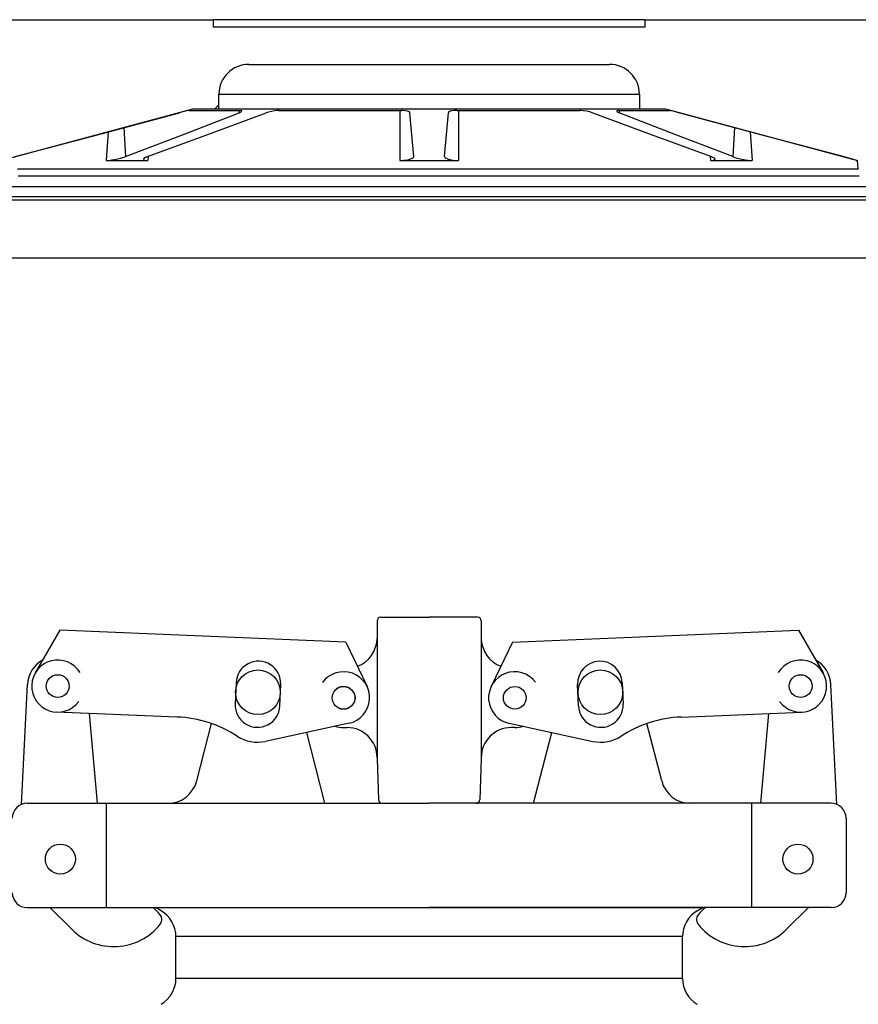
# Model space of a CAD drawing. Extents: x -169 to 6736, y -208 to 3022.
# Tile 289 of 656: x 1597.48 to 1604.52, y 977.75 to 986.02. Entities that reach past the tile are written whole.
import ezdxf

# ---------------------------------------------------------------- set-up
doc = ezdxf.new("R2010")
doc.units = 0
doc.header["$MEASUREMENT"] = 0
doc.header["$PDSIZE"] = 1
doc.layers.get('DEFPOINTS').update_dxf_attribs({"linetype": 'CONTINUOUS'})
for name, color, linetype in [('DIM', 3, 'CONTINUOUS'), ('FILL-CAP', 1, 'CONTINUOUS'), ('FREEZE-LINES', 8, 'CONTINUOUS'), ('SPILL-BUCKET', 1, 'CONTINUOUS'), ('SWIVEL-ADAPTOR', 1, 'CONTINUOUS')]:
    doc.layers.add(name, color=color, linetype=linetype)
doc.styles.add('SIMPLEX', font='simplex')
doc.dimstyles.new('DIM64', dxfattribs={"dimscale": 64, "dimtxt": 0.09375, "dimasz": 0.09375, "dimexe": 0.0625, "dimexo": 0.0625, "dimgap": 0.046875, "dimtad": 1, "dimdec": 4, "dimzin": 3, "dimdsep": 46, "dimlunit": 4, "dimtxsty": 'SIMPLEX', "dimcen": 0, "dimclrd": 256, "dimclre": 256, "dimclrt": 256, "dimadec": 0, "dimazin": 0, "dimtfac": 1, "dimtdec": 4, "dimtmove": 0, "dimatfit": 3, "dimfxl": 1, "dimfrac": 2, "dimtolj": 1, "dimtzin": 0, "dimarcsym": 0})

# ---------------------------------------------------------------- blocks, each defined once
blk = doc.blocks.new('*D109')
at = {"layer": 'DEFPOINTS', "color": 0, "transparency": 16777216}
for p in [(1368.5861, 978.296), (2031.8114, 978.0147), (1368.5861, 700.5233)]:
    blk.add_point(p, dxfattribs=at)
at = {"layer": 'DIM', "lineweight": -2, "transparency": 16777216}
for p, q in [((1368.5861, 974.296), (1368.5861, 696.5233)), ((2031.8114, 974.0147), (2031.8114, 696.5233)), ((2025.8114, 700.5233), (1374.5861, 700.5233))]:
    blk.add_line(p, q, dxfattribs=at)
at = {"layer": 'DIM', "transparency": 16777216}
for points in [[(1374.5861, 701.5233), (1374.5861, 699.5233), (1368.5861, 700.5233)], [(2025.8114, 701.5233), (2025.8114, 699.5233), (2031.8114, 700.5233)]]:
    blk.add_solid(points, dxfattribs=at)
at = {"layer": 'DIM', "transparency": 16777216, "insert": (1700.1988, 708.0947), "char_height": 6, "attachment_point": 5, "style": 'SIMPLEX'}
blk.add_mtext('\\A1;55\'-3 1/4" (F.V. TANK SLAB)', dxfattribs=at)

msp = doc.modelspace()

# ---------------------------------------------------------------- linework, layer by layer
at = {"layer": 'FILL-CAP', "linetype": 'Continuous'}
for p, q in [((1600.5152, 981.0008), (1600.92145, 981.0008)), ((1601.3277, 981.0008), (1600.92145, 981.0008)), ((1600.48395, 980.96955), (1600.48395, 980.8238)), ((1601.35895, 980.96955), (1601.35895, 980.8238)), ((1597.82288, 980.89067), (1597.61453, 980.53224)), ((1600.22211, 980.79219), (1597.82288, 980.89067)), ((1600.48395, 980.8238), (1600.48395, 979.8238)), ((1601.35895, 980.8238), (1601.35895, 979.8133)), ((1601.6208, 980.79219), (1604.02003, 980.89067)), ((1604.02003, 980.89067), (1604.22838, 980.53224)), ((1600.22211, 980.79219), (1600.40038, 980.4179)), ((1601.6208, 980.79219), (1601.44253, 980.4179)), ((1597.49873, 979.42883), (1597.54974, 980.43571)), ((1599.30084, 980.45094), (1599.29345, 980.27109)), ((1599.66814, 980.25571), (1599.67552, 980.43556)), ((1602.17477, 980.25571), (1602.16739, 980.43556)), ((1602.54207, 980.45094), (1602.54945, 980.27109)), ((1604.34418, 979.42883), (1604.29317, 980.43571)), ((1598.8073, 980.16218), (1597.79468, 980.20375)), ((1598.1364, 979.4383), (1598.07052, 980.19242)), ((1603.03561, 980.16218), (1604.04823, 980.20375)), ((1603.70651, 979.4383), (1603.77239, 980.19242)), ((1598.96999, 979.62606), (1599.09383, 980.10786)), ((1600.24903, 980.11001), (1599.54661, 979.95842)), ((1600.20295, 980.0738), (1600.23395, 980.0738)), ((1601.59388, 980.11001), (1602.29629, 979.95842)), ((1601.63995, 980.0738), (1601.60895, 980.0738)), ((1602.87292, 979.62606), (1602.74907, 980.10786)), ((1600.04599, 979.43906), (1599.89326, 980.03323)), ((1601.79692, 979.43906), (1601.94965, 980.03323)), ((1600.48395, 979.8238), (1600.48395, 979.8133)), ((1601.35895, 979.8238), (1601.35895, 979.8133)), ((1600.48395, 979.8133), (1600.496, 979.46846)), ((1601.35895, 979.8133), (1601.34691, 979.46846)), ((1597.54645, 979.4383), (1598.72786, 979.4383)), ((1598.21395, 978.5633), (1598.21395, 979.4383)), ((1598.72786, 979.4383), (1600.92145, 979.4383)), ((1603.11505, 979.4383), (1600.92145, 979.4383)), ((1604.29645, 979.4383), (1603.11505, 979.4383)), ((1603.62895, 978.5633), (1603.62895, 979.4383)), ((1604.42145, 979.3133), (1604.42145, 978.6883)), ((1597.54645, 978.5633), (1600.92145, 978.5633)), ((1597.73862, 978.5633), (1597.92148, 978.38118)), ((1604.29645, 978.5633), (1600.92145, 978.5633)), ((1604.10428, 978.5633), (1603.92143, 978.38118))]:
    msp.add_line(p, q, dxfattribs=at)
at = {"layer": 'FILL-CAP', "color": 7, "linetype": 'Continuous'}
for centre, radius in [((1597.80365, 980.42231), 0.0955), ((1599.48395, 980.3703), 0.1875), ((1602.35895, 980.3703), 0.1875), ((1604.03926, 980.42231), 0.0955), ((1600.20295, 980.3238), 0.0955), ((1601.63995, 980.3238), 0.0955), ((1597.82595, 978.9703), 0.126), ((1604.01695, 978.9703), 0.126)]:
    msp.add_circle(centre, radius, dxfattribs=at)
at = {"layer": 'FILL-CAP', "linetype": 'Continuous'}
msp.add_circle((1600.20295, 980.3238), 0.096, dxfattribs=at)
for centre, radius, start, end in [((1600.5152, 980.96955), 0.03125, 90, 180), ((1601.3277, 980.96955), 0.03125, 0, 90), ((1600.23395, 980.8238), 0.25, 289.892293, 0), ((1601.60895, 980.8238), 0.25, 180, 250.107707), ((1597.79942, 980.42306), 0.25, 119.01975, 177.100106), ((1597.80373, 980.42231), 0.2188, 31.207475, 324.090131), ((1604.03918, 980.42231), 0.2188, 215.909869, 148.792525), ((1604.04349, 980.42306), 0.25, 2.899894, 60.98025), ((1600.20295, 980.3238), 0.2187, 281.860503, 144.076614), ((1601.63871, 980.32373), 0.2187, 36.599886, 258.815997), ((1598.76629, 979.16302), 1, 57.003012, 87.64961), ((1603.07662, 979.16302), 1, 92.35039, 122.996988), ((1600.20295, 980.3238), 0.25, 253.199633, 269.999877), ((1600.23395, 979.8238), 0.25, 0, 90), ((1601.60895, 979.8238), 0.25, 90, 180), ((1601.63995, 980.3238), 0.25, 270.000123, 286.800367), ((1599.4808, 980.2634), 0.312, 237.003012, 282.178318), ((1602.36211, 980.2634), 0.312, 257.821682, 302.996988), ((1598.72786, 979.6883), 0.25, 270, 345.58427), ((1603.11505, 979.6883), 0.25, 194.41573, 270), ((1597.54645, 979.3133), 0.125, 90, 180), ((1600.52723, 979.46955), 0.03125, 182, 270), ((1601.31568, 979.46955), 0.03125, 270, 358), ((1604.29645, 979.3133), 0.125, 0, 90), ((1597.54645, 978.6883), 0.125, 180, 270), ((1604.29645, 978.6883), 0.125, 270, 0), ((1598.28453, 978.17654), 0.5, 40.753152, 50.670514), ((1598.61595, 978.46214), 0.0625, 321.339848, 40.753152), ((1603.22696, 978.46214), 0.0625, 139.246848, 218.660152), ((1603.55838, 978.17654), 0.5, 129.329486, 139.246848), ((1598.27432, 978.73545), 0.5, 225.115836, 321.339848), ((1603.56859, 978.73545), 0.5, 218.660152, 314.884164)]:
    msp.add_arc(centre, radius, start, end, dxfattribs=at)
at = {"layer": 'FILL-CAP', "color": 1, "linetype": 'Continuous'}
for centre, start, end in [((1599.48818, 980.44325), 357.64961, 177.64961), ((1602.35473, 980.44325), 2.35039, 182.35039), ((1599.4808, 980.2634), 177.64961, 357.649627), ((1602.36211, 980.2634), 182.350373, 2.35039)]:
    msp.add_arc(centre, 0.1875, start, end, dxfattribs=at)
at = {"layer": 'FREEZE-LINES', "linetype": 'Continuous'}
msp.add_line((1931.94521, 984.01471), (1465.78697, 984.01471), dxfattribs=at)
at = {"layer": 'SPILL-BUCKET', "linetype": 'Continuous'}
for p, q in [((1594.92555, 986.0156), (1599.11019, 986.0156)), ((1599.11019, 985.95314), (1599.11019, 986.0156)), ((1599.11607, 986.0156), (1599.11019, 986.0156)), ((1602.73272, 985.95314), (1599.11019, 985.95314)), ((1599.13365, 986.0156), (1599.11607, 986.0156)), ((1599.16283, 986.0156), (1599.13365, 986.0156)), ((1599.20341, 986.0156), (1599.16283, 986.0156)), ((1599.25513, 986.0156), (1599.20341, 986.0156)), ((1599.31766, 986.0156), (1599.25513, 986.0156)), ((1599.39059, 986.0156), (1599.31766, 986.0156)), ((1599.47345, 986.0156), (1599.39059, 986.0156)), ((1599.56571, 986.0156), (1599.47345, 986.0156)), ((1599.66675, 986.0156), (1599.56571, 986.0156)), ((1599.77593, 986.0156), (1599.66675, 986.0156)), ((1599.89254, 986.0156), (1599.77593, 986.0156)), ((1600.01582, 986.0156), (1599.89254, 986.0156)), ((1600.14498, 986.0156), (1600.01582, 986.0156)), ((1600.27917, 986.0156), (1600.14498, 986.0156)), ((1600.41753, 986.0156), (1600.27917, 986.0156)), ((1600.55916, 986.0156), (1600.41753, 986.0156)), ((1600.70313, 986.0156), (1600.55916, 986.0156)), ((1600.84852, 986.0156), (1600.70313, 986.0156)), ((1600.99439, 986.0156), (1600.84852, 986.0156)), ((1601.13978, 986.0156), (1600.99439, 986.0156)), ((1601.28375, 986.0156), (1601.13978, 986.0156)), ((1601.42538, 986.0156), (1601.28375, 986.0156)), ((1601.56374, 986.0156), (1601.42538, 986.0156)), ((1601.69793, 986.0156), (1601.56374, 986.0156)), ((1601.82709, 986.0156), (1601.69793, 986.0156)), ((1601.95037, 986.0156), (1601.82709, 986.0156)), ((1602.06698, 986.0156), (1601.95037, 986.0156)), ((1602.17616, 986.0156), (1602.06698, 986.0156)), ((1602.2772, 986.0156), (1602.17616, 986.0156)), ((1602.36946, 986.0156), (1602.2772, 986.0156)), ((1602.45232, 986.0156), (1602.36946, 986.0156)), ((1602.52525, 986.0156), (1602.45232, 986.0156)), ((1602.58778, 986.0156), (1602.52525, 986.0156)), ((1602.6395, 986.0156), (1602.58778, 986.0156)), ((1602.68008, 986.0156), (1602.6395, 986.0156)), ((1602.70926, 986.0156), (1602.68008, 986.0156)), ((1602.72684, 986.0156), (1602.70926, 986.0156)), ((1602.73272, 986.0156), (1602.72684, 986.0156)), ((1602.73272, 986.0156), (1602.73272, 985.95314)), ((1602.73272, 986.0156), (1606.91736, 986.0156)), ((1599.40686, 985.64086), (1602.43604, 985.64086)), ((1599.15704, 985.39103), (1599.16306, 985.39103)), ((1599.15704, 985.26611), (1599.15704, 985.39103)), ((1599.16306, 985.39103), (1599.1811, 985.39103)), ((1599.1811, 985.39103), (1599.21103, 985.39103)), ((1599.21103, 985.39103), (1599.25264, 985.39103)), ((1599.25264, 985.39103), (1599.30565, 985.39103)), ((1599.30565, 985.39103), (1599.36969, 985.39103)), ((1599.36969, 985.39103), (1599.44434, 985.39103)), ((1599.44434, 985.39103), (1599.52908, 985.39103)), ((1599.52908, 985.39103), (1599.62333, 985.39103)), ((1599.62333, 985.39103), (1599.72645, 985.39103)), ((1599.72645, 985.39103), (1599.83773, 985.39103)), ((1599.83773, 985.39103), (1599.95641, 985.39103)), ((1599.95641, 985.39103), (1600.08168, 985.39103)), ((1600.08168, 985.39103), (1600.2127, 985.39103)), ((1600.2127, 985.39103), (1600.34855, 985.39103)), ((1600.34855, 985.39103), (1600.48832, 985.39103)), ((1600.48832, 985.39103), (1600.63104, 985.39103)), ((1600.63104, 985.39103), (1600.77575, 985.39103)), ((1600.77575, 985.39103), (1600.92145, 985.39103)), ((1600.92145, 985.39103), (1601.06716, 985.39103)), ((1601.06716, 985.39103), (1601.21187, 985.39103)), ((1601.21187, 985.39103), (1601.35459, 985.39103)), ((1601.35459, 985.39103), (1601.49436, 985.39103)), ((1601.49436, 985.39103), (1601.63021, 985.39103)), ((1601.63021, 985.39103), (1601.76123, 985.39103)), ((1601.76123, 985.39103), (1601.8865, 985.39103)), ((1601.8865, 985.39103), (1602.00518, 985.39103)), ((1602.00518, 985.39103), (1602.11646, 985.39103)), ((1602.11646, 985.39103), (1602.21958, 985.39103)), ((1602.21958, 985.39103), (1602.31383, 985.39103)), ((1602.31383, 985.39103), (1602.39857, 985.39103)), ((1602.39857, 985.39103), (1602.47322, 985.39103)), ((1602.47322, 985.39103), (1602.53726, 985.39103)), ((1602.53726, 985.39103), (1602.59027, 985.39103)), ((1602.59027, 985.39103), (1602.63188, 985.39103)), ((1602.63188, 985.39103), (1602.66181, 985.39103)), ((1602.66181, 985.39103), (1602.67985, 985.39103)), ((1602.67985, 985.39103), (1602.68587, 985.39103)), ((1602.68587, 985.39103), (1602.68587, 985.26611)), ((1599.15704, 985.29966), (1599.12349, 985.26611)), ((1597.32592, 984.83404), (1598.93844, 985.26611)), ((1598.13742, 985.05047), (1598.82719, 985.23465)), ((1598.84064, 985.23821), (1598.82719, 985.23465)), ((1598.86507, 985.24453), (1598.84064, 985.23821)), ((1598.85026, 985.05047), (1599.32661, 985.23465)), ((1598.88475, 985.2494), (1598.86507, 985.24453)), ((1598.89811, 985.2524), (1598.88475, 985.2494)), ((1598.90356, 985.25324), (1598.89811, 985.2524)), ((1598.90356, 985.25324), (1598.92833, 985.25324)), ((1598.92833, 985.25324), (1598.96573, 985.25324)), ((1598.93844, 985.26611), (1599.15704, 985.26611)), ((1598.96573, 985.25324), (1599.01553, 985.25324)), ((1599.01553, 985.25324), (1599.07742, 985.25324)), ((1599.05543, 985.05047), (1599.55457, 985.23465)), ((1599.07742, 985.25324), (1599.151, 985.25324)), ((1599.151, 985.25324), (1599.2358, 985.25324)), ((1599.15704, 985.26611), (1599.16306, 985.26611)), ((1599.16306, 985.26611), (1599.1811, 985.26611)), ((1599.1811, 985.26611), (1599.21103, 985.26611)), ((1599.21103, 985.26611), (1599.25264, 985.26611)), ((1599.2358, 985.25324), (1599.33129, 985.25324)), ((1599.25264, 985.26611), (1599.30565, 985.26611)), ((1599.30565, 985.26611), (1599.36969, 985.26611)), ((1599.32546, 985.25324), (1599.32661, 985.23465)), ((1599.32661, 985.23465), (1599.3403, 985.24085)), ((1599.33561, 985.25314), (1599.33129, 985.25324)), ((1599.34611, 985.25124), (1599.33561, 985.25314)), ((1599.3403, 985.24085), (1599.34794, 985.24698)), ((1599.34794, 985.24698), (1599.34611, 985.25124)), ((1599.36969, 985.26611), (1599.44434, 985.26611)), ((1599.44434, 985.26611), (1599.52908, 985.26611)), ((1599.52908, 985.26611), (1599.62333, 985.26611)), ((1599.57262, 985.24042), (1599.55457, 985.23465)), ((1599.59726, 985.24632), (1599.57262, 985.24042)), ((1599.62269, 985.25061), (1599.59726, 985.24632)), ((1599.64664, 985.25292), (1599.62269, 985.25061)), ((1599.62333, 985.26611), (1599.72645, 985.26611)), ((1599.65788, 985.25324), (1599.64664, 985.25292)), ((1599.65788, 985.25324), (1599.7884, 985.25324)), ((1599.72645, 985.26611), (1599.83773, 985.26611)), ((1599.7884, 985.25324), (1599.9261, 985.25324)), ((1599.83773, 985.26611), (1599.95641, 985.26611)), ((1599.9261, 985.25324), (1600.07011, 985.25324)), ((1599.95641, 985.26611), (1600.08168, 985.26611)), ((1600.07011, 985.25324), (1600.21952, 985.25324)), ((1600.08168, 985.26611), (1600.2127, 985.26611)), ((1600.2127, 985.26611), (1600.34855, 985.26611)), ((1600.21952, 985.25324), (1600.37337, 985.25324)), ((1600.34855, 985.26611), (1600.48832, 985.26611)), ((1600.37337, 985.25324), (1600.53071, 985.25324)), ((1600.48832, 985.26611), (1600.63104, 985.26611)), ((1600.53071, 985.25324), (1600.69052, 985.25324)), ((1600.63104, 985.26611), (1600.77575, 985.26611)), ((1600.67648, 985.25323), (1600.67396, 984.83404)), ((1600.69495, 985.2532), (1600.69052, 985.25324)), ((1600.71977, 985.25157), (1600.69495, 985.2532)), ((1600.74082, 985.24756), (1600.71977, 985.25157)), ((1600.75498, 985.24163), (1600.74082, 985.24756)), ((1600.76026, 985.23465), (1600.75498, 985.24163)), ((1600.77638, 985.05047), (1600.76026, 985.23465)), ((1600.77575, 985.26611), (1600.92145, 985.26611)), ((1600.92145, 985.26611), (1601.06716, 985.26611)), ((1601.06653, 985.05047), (1601.08265, 985.23465)), ((1601.06716, 985.26611), (1601.21187, 985.26611)), ((1601.08412, 985.23821), (1601.08265, 985.23465)), ((1601.09338, 985.24453), (1601.08412, 985.23821)), ((1601.10968, 985.2494), (1601.09338, 985.24453)), ((1601.13132, 985.2524), (1601.10968, 985.2494)), ((1601.1524, 985.25324), (1601.13132, 985.2524)), ((1601.1524, 985.25324), (1601.31221, 985.25324)), ((1601.16643, 985.25323), (1601.16895, 984.83404)), ((1601.21187, 985.26611), (1601.35459, 985.26611)), ((1601.31221, 985.25324), (1601.46954, 985.25324)), ((1601.35459, 985.26611), (1601.49436, 985.26611)), ((1601.46954, 985.25324), (1601.62339, 985.25324)), ((1601.49436, 985.26611), (1601.63021, 985.26611)), ((1601.62339, 985.25324), (1601.7728, 985.25324)), ((1601.63021, 985.26611), (1601.76123, 985.26611)), ((1601.76123, 985.26611), (1601.8865, 985.26611)), ((1601.7728, 985.25324), (1601.91681, 985.25324)), ((1601.8865, 985.26611), (1602.00518, 985.26611)), ((1601.91681, 985.25324), (1602.05451, 985.25324)), ((1602.00518, 985.26611), (1602.11646, 985.26611)), ((1602.05451, 985.25324), (1602.18503, 985.25324)), ((1602.11646, 985.26611), (1602.21958, 985.26611)), ((1602.19102, 985.25314), (1602.18503, 985.25324)), ((1602.21525, 985.25124), (1602.19102, 985.25314)), ((1602.24232, 985.24698), (1602.21525, 985.25124)), ((1602.21958, 985.26611), (1602.31383, 985.26611)), ((1602.26873, 985.24085), (1602.24232, 985.24698)), ((1602.28834, 985.23465), (1602.26873, 985.24085)), ((1602.78748, 985.05047), (1602.28834, 985.23465)), ((1602.31383, 985.26611), (1602.39857, 985.26611)), ((1602.39857, 985.26611), (1602.47322, 985.26611)), ((1602.47322, 985.26611), (1602.53726, 985.26611)), ((1602.49575, 985.25061), (1602.4954, 985.24632)), ((1602.4954, 985.24632), (1602.5034, 985.24042)), ((1602.50417, 985.25292), (1602.49575, 985.25061)), ((1602.5034, 985.24042), (1602.5163, 985.23465)), ((1602.51162, 985.25324), (1602.50417, 985.25292)), ((1602.51162, 985.25324), (1602.60711, 985.25324)), ((1602.51745, 985.25324), (1602.5163, 985.23465)), ((1602.99265, 985.05047), (1602.5163, 985.23465)), ((1602.53726, 985.26611), (1602.59027, 985.26611)), ((1602.59027, 985.26611), (1602.63188, 985.26611)), ((1602.60711, 985.25324), (1602.69191, 985.25324)), ((1602.63188, 985.26611), (1602.66181, 985.26611)), ((1602.66181, 985.26611), (1602.67985, 985.26611)), ((1602.67985, 985.26611), (1602.68587, 985.26611)), ((1602.68587, 985.26611), (1602.90447, 985.26611)), ((1602.69191, 985.25324), (1602.76549, 985.25324)), ((1602.76549, 985.25324), (1602.82738, 985.25324)), ((1602.82738, 985.25324), (1602.87718, 985.25324)), ((1602.87718, 985.25324), (1602.91459, 985.25324)), ((1602.90447, 985.26611), (1604.51699, 984.83404)), ((1602.91459, 985.25324), (1602.93936, 985.25324)), ((1602.93999, 985.2532), (1602.93936, 985.25324)), ((1602.94874, 985.25157), (1602.93999, 985.2532)), ((1602.96574, 985.24756), (1602.94874, 985.25157)), ((1602.98916, 985.24163), (1602.96574, 985.24756)), ((1603.01572, 985.23465), (1602.98916, 985.24163)), ((1603.70549, 985.05047), (1603.01572, 985.23465)), ((1598.35891, 985.10961), (1598.37398, 984.86604)), ((1603.484, 985.10961), (1603.46893, 984.86604)), ((1597.44772, 984.86604), (1598.13742, 985.05047)), ((1598.22589, 985.0741), (1598.21006, 984.83404)), ((1598.37398, 984.86604), (1598.85026, 985.05047)), ((1598.55633, 984.86604), (1599.05543, 985.05047)), ((1600.79251, 984.86604), (1600.77638, 985.05047)), ((1601.0504, 984.86604), (1601.06653, 985.05047)), ((1603.28658, 984.86604), (1602.78748, 985.05047)), ((1603.46893, 984.86604), (1602.99265, 985.05047)), ((1603.61702, 985.0741), (1603.63286, 984.83404)), ((1604.39519, 984.86604), (1603.70549, 985.05047)), ((1598.32957, 984.85213), (1598.36246, 984.86186)), ((1598.36246, 984.86186), (1598.37398, 984.86604)), ((1598.55633, 984.86604), (1598.54149, 984.85991)), ((1598.56203, 984.86814), (1598.56007, 984.83404)), ((1600.78654, 984.85564), (1600.79251, 984.86604)), ((1601.0504, 984.86604), (1601.05616, 984.85581)), ((1603.28089, 984.86814), (1603.28284, 984.83404)), ((1603.29707, 984.86186), (1603.28658, 984.86604)), ((1603.31498, 984.85213), (1603.29707, 984.86186)), ((1603.46893, 984.86604), (1603.48636, 984.85991)), ((1604.43378, 984.85564), (1604.39519, 984.86604)), ((1598.21006, 984.83404), (1598.2262, 984.83462)), ((1598.21006, 984.83404), (1598.37903, 984.83404)), ((1598.2262, 984.83462), (1598.25795, 984.83794)), ((1598.25795, 984.83794), (1598.29347, 984.84393)), ((1598.29347, 984.84393), (1598.32957, 984.85213)), ((1598.37903, 984.83404), (1598.56007, 984.83404)), ((1598.52549, 984.85008), (1598.52252, 984.84192)), ((1598.52252, 984.84192), (1598.5327, 984.83645)), ((1598.54149, 984.85991), (1598.52549, 984.85008)), ((1598.5327, 984.83645), (1598.554, 984.83412)), ((1598.554, 984.83412), (1598.56007, 984.83404)), ((1600.67396, 984.83404), (1600.70932, 984.83552)), ((1600.67396, 984.83404), (1600.92145, 984.83404)), ((1600.70932, 984.83552), (1600.74228, 984.83989)), ((1600.74228, 984.83989), (1600.76894, 984.84677)), ((1600.76894, 984.84677), (1600.78654, 984.85564)), ((1600.92145, 984.83404), (1601.16895, 984.83404)), ((1601.05616, 984.85581), (1601.07468, 984.84652)), ((1601.07468, 984.84652), (1601.10358, 984.83935)), ((1601.10358, 984.83935), (1601.13864, 984.83512)), ((1601.13864, 984.83512), (1601.16895, 984.83404)), ((1603.28284, 984.83404), (1603.29801, 984.83462)), ((1603.28284, 984.83404), (1603.46388, 984.83404)), ((1603.29801, 984.83462), (1603.315, 984.83794)), ((1603.32093, 984.84393), (1603.31498, 984.85213)), ((1603.315, 984.83794), (1603.32093, 984.84393)), ((1603.46388, 984.83404), (1603.63286, 984.83404)), ((1603.48636, 984.85991), (1603.52152, 984.85008)), ((1603.52152, 984.85008), (1603.56008, 984.84192)), ((1603.56008, 984.84192), (1603.59676, 984.83645)), ((1603.59676, 984.83645), (1603.62716, 984.83412)), ((1603.62716, 984.83412), (1603.63286, 984.83404)), ((1604.4662, 984.84677), (1604.43378, 984.85564)), ((1604.49066, 984.83989), (1604.4662, 984.84677)), ((1604.5052, 984.83552), (1604.49066, 984.83989)), ((1604.50846, 984.83404), (1604.5052, 984.83552)), ((1604.50844, 984.83431), (1604.50846, 984.83404)), ((1604.50846, 984.83404), (1604.51485, 984.83404)), ((1604.51485, 984.83404), (1604.51699, 984.83404)), ((1604.52338, 984.76101), (1604.51699, 984.83404)), ((1597.529, 984.76101), (1597.46544, 984.76101)), ((1597.4704, 984.704), (1597.54633, 984.704)), ((1597.60364, 984.76101), (1597.529, 984.76101)), ((1597.54633, 984.704), (1597.63326, 984.704)), ((1597.6891, 984.76101), (1597.60364, 984.76101)), ((1597.63326, 984.704), (1597.73092, 984.704)), ((1597.7851, 984.76101), (1597.6891, 984.76101)), ((1597.73092, 984.704), (1597.83898, 984.704)), ((1597.89133, 984.76101), (1597.7851, 984.76101)), ((1597.83898, 984.704), (1597.9571, 984.704)), ((1598.00744, 984.76101), (1597.89133, 984.76101)), ((1597.9571, 984.704), (1598.08489, 984.704)), ((1598.13306, 984.76101), (1598.00744, 984.76101)), ((1598.08489, 984.704), (1598.22193, 984.704)), ((1598.26777, 984.76101), (1598.13306, 984.76101)), ((1598.22193, 984.704), (1598.36778, 984.704)), ((1598.41114, 984.76101), (1598.26777, 984.76101)), ((1598.36778, 984.704), (1598.52195, 984.704)), ((1598.5627, 984.76101), (1598.41114, 984.76101)), ((1598.52195, 984.704), (1598.68396, 984.704)), ((1598.72195, 984.76101), (1598.5627, 984.76101)), ((1598.68396, 984.704), (1598.85326, 984.704)), ((1598.88837, 984.76101), (1598.72195, 984.76101)), ((1598.85326, 984.704), (1599.0293, 984.704)), ((1599.06143, 984.76101), (1598.88837, 984.76101)), ((1599.0293, 984.704), (1599.21152, 984.704)), ((1599.24056, 984.76101), (1599.06143, 984.76101)), ((1599.21152, 984.704), (1599.39932, 984.704)), ((1599.42516, 984.76101), (1599.24056, 984.76101)), ((1599.39932, 984.704), (1599.59208, 984.704)), ((1599.61465, 984.76101), (1599.42516, 984.76101)), ((1599.59208, 984.704), (1599.78917, 984.704)), ((1599.8084, 984.76101), (1599.61465, 984.76101)), ((1599.78917, 984.704), (1599.98996, 984.704)), ((1600.00578, 984.76101), (1599.8084, 984.76101)), ((1599.98996, 984.704), (1600.19379, 984.704)), ((1600.20615, 984.76101), (1600.00578, 984.76101)), ((1600.19379, 984.704), (1600.39999, 984.704)), ((1600.40885, 984.76101), (1600.20615, 984.76101)), ((1600.39999, 984.704), (1600.6079, 984.704)), ((1600.61322, 984.76101), (1600.40885, 984.76101)), ((1600.6079, 984.704), (1600.81682, 984.704)), ((1600.8186, 984.76101), (1600.61322, 984.76101)), ((1600.81682, 984.704), (1601.02609, 984.704)), ((1601.02431, 984.76101), (1600.8186, 984.76101)), ((1601.22969, 984.76101), (1601.02431, 984.76101)), ((1601.02609, 984.704), (1601.23501, 984.704)), ((1601.43406, 984.76101), (1601.22969, 984.76101)), ((1601.23501, 984.704), (1601.44292, 984.704)), ((1601.63676, 984.76101), (1601.43406, 984.76101)), ((1601.44292, 984.704), (1601.64912, 984.704)), ((1601.83713, 984.76101), (1601.63676, 984.76101)), ((1601.64912, 984.704), (1601.85295, 984.704)), ((1602.03451, 984.76101), (1601.83713, 984.76101)), ((1601.85295, 984.704), (1602.05374, 984.704)), ((1602.22826, 984.76101), (1602.03451, 984.76101)), ((1602.05374, 984.704), (1602.25083, 984.704)), ((1602.41775, 984.76101), (1602.22826, 984.76101)), ((1602.25083, 984.704), (1602.4436, 984.704)), ((1602.60235, 984.76101), (1602.41775, 984.76101)), ((1602.4436, 984.704), (1602.63139, 984.704)), ((1602.78148, 984.76101), (1602.60235, 984.76101)), ((1602.63139, 984.704), (1602.81361, 984.704)), ((1602.95454, 984.76101), (1602.78148, 984.76101)), ((1602.81361, 984.704), (1602.98965, 984.704)), ((1603.12096, 984.76101), (1602.95454, 984.76101)), ((1602.98965, 984.704), (1603.15896, 984.704)), ((1603.28021, 984.76101), (1603.12096, 984.76101)), ((1603.15896, 984.704), (1603.32096, 984.704)), ((1603.43177, 984.76101), (1603.28021, 984.76101)), ((1603.32096, 984.704), (1603.47513, 984.704)), ((1603.57514, 984.76101), (1603.43177, 984.76101)), ((1603.47513, 984.704), (1603.62098, 984.704)), ((1603.70985, 984.76101), (1603.57514, 984.76101)), ((1603.62098, 984.704), (1603.75802, 984.704)), ((1603.83547, 984.76101), (1603.70985, 984.76101)), ((1603.75802, 984.704), (1603.88581, 984.704)), ((1603.95158, 984.76101), (1603.83547, 984.76101)), ((1603.88581, 984.704), (1604.00393, 984.704)), ((1604.05781, 984.76101), (1603.95158, 984.76101)), ((1604.00393, 984.704), (1604.11199, 984.704)), ((1604.15381, 984.76101), (1604.05781, 984.76101)), ((1604.11199, 984.704), (1604.20965, 984.704)), ((1604.23927, 984.76101), (1604.15381, 984.76101)), ((1604.20965, 984.704), (1604.29658, 984.704)), ((1604.3139, 984.76101), (1604.23927, 984.76101)), ((1604.29658, 984.704), (1604.37251, 984.704)), ((1604.37747, 984.76101), (1604.3139, 984.76101)), ((1604.37251, 984.704), (1604.43717, 984.704)), ((1604.42977, 984.76101), (1604.37747, 984.76101)), ((1604.47062, 984.76101), (1604.42977, 984.76101)), ((1604.43717, 984.704), (1604.49037, 984.704)), ((1604.4999, 984.76101), (1604.47062, 984.76101)), ((1604.49037, 984.704), (1604.53193, 984.704)), ((1604.5175, 984.76101), (1604.4999, 984.76101)), ((1604.52338, 984.76101), (1604.5175, 984.76101))]:
    msp.add_line(p, q, dxfattribs=at)
at = {"layer": 'SPILL-BUCKET', "color": 7, "linetype": 'Continuous'}
for p, q in [((1596.22449, 984.61606), (1605.35882, 984.61606)), ((1596.22658, 984.53223), (1605.17463, 984.53223)), ((1605.16396, 984.50101), (1596.22689, 984.50101))]:
    msp.add_line(p, q, dxfattribs=at)
at = {"layer": 'SPILL-BUCKET', "linetype": 'Continuous'}
for centre, start, end in [((1599.40686, 985.39103), 90, 180), ((1602.43604, 985.39103), 0, 90)]:
    msp.add_arc(centre, 0.24983, start, end, dxfattribs=at)
at = {"layer": 'SWIVEL-ADAPTOR', "linetype": 'Continuous'}
for p, q in [((1598.67145, 978.53587), (1598.62415, 978.5633)), ((1598.67145, 978.53587), (1598.62415, 978.5633)), ((1598.67145, 978.53587), (1598.62415, 978.5633)), ((1598.67145, 978.53587), (1598.62415, 978.5633)), ((1598.62415, 978.5633), (1603.21876, 978.5633)), ((1603.17145, 978.53587), (1603.21876, 978.5633)), ((1603.17145, 978.53587), (1603.21876, 978.5633)), ((1603.17145, 978.53587), (1603.21876, 978.5633)), ((1603.17145, 978.53587), (1603.21876, 978.5633)), ((1598.79645, 977.96749), (1598.79645, 978.31953)), ((1598.79645, 977.96749), (1598.79645, 978.31953)), ((1603.04645, 977.96749), (1603.04645, 978.31953)), ((1603.04645, 977.96749), (1603.04645, 978.31953))]:
    msp.add_line(p, q, dxfattribs=at)
at = {"layer": 'SWIVEL-ADAPTOR', "color": 7}
for p, q in [((1603.04592, 978.31953), (1598.79592, 978.31953)), ((1603.04592, 977.96749), (1598.79539, 977.96749))]:
    msp.add_line(p, q, dxfattribs=at)
at = {"layer": 'SWIVEL-ADAPTOR', "linetype": 'Continuous'}
for centre, start, end in [((1598.54645, 978.31953), 0, 59.981633), ((1598.54645, 978.31953), 0, 59.981633), ((1603.29645, 978.31953), 120.018367, 180), ((1603.29645, 978.31953), 120.018367, 180), ((1598.54645, 977.96749), 299.91219, 0), ((1598.54645, 977.96749), 299.91219, 0), ((1603.29645, 977.96749), 180, 240.08781), ((1603.29645, 977.96749), 180, 240.08781)]:
    msp.add_arc(centre, 0.24947, start, end, dxfattribs=at)

# ---------------------------------------------------------------- dimensions: what is measured, and where the dimension line sits
at = {"layer": 'DIM'}
dim = msp.add_linear_dim(base=(1368.58612, 700.52328), p1=(2031.81144, 978.01471), p2=(1368.58612, 978.29596), angle=180, text='<> (F.V. TANK SLAB)', dimstyle='DIM64', dxfattribs=at)
dim.commit()
dim.dimension.update_dxf_attribs({"geometry": '*D109', "text_midpoint": (1700.19878, 708.09471)})

doc.saveas('drawing.dxf')
